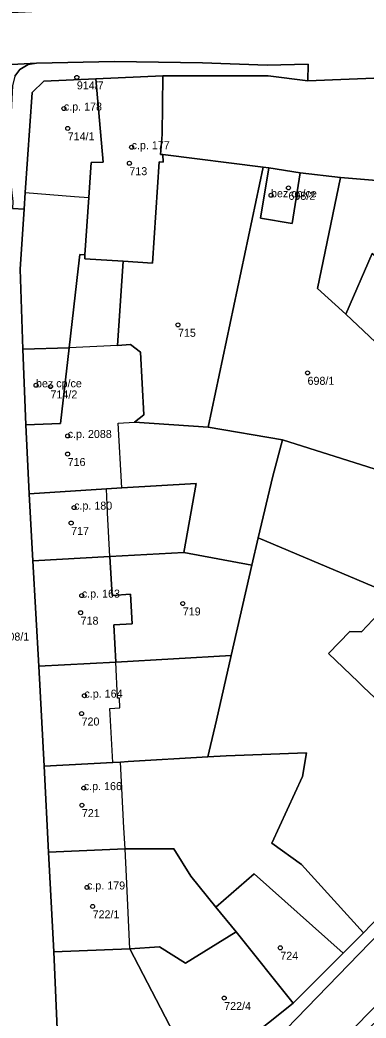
# Model space of a CAD drawing. Extents: x -878211 to -870363, y -1058464 to -1052522.
# Drawn here: x -874670.5 to -874627.3, y -1056425.6 to -1056300.9 of the extents above; entities that cross this region are included whole.
import ezdxf

# ---------------------------------------------------------------- set-up
doc = ezdxf.new("R2010")
doc.units = 0
for name, color, linetype in [('Definiční body', 7, 'Continuous'), ('Polygon budovy', 7, 'Continuous'), ('Polygon parcely', 7, 'Continuous')]:
    doc.layers.add(name, color=color, linetype=linetype)

msp = doc.modelspace()

# ---------------------------------------------------------------- linework, layer by layer
at = {"layer": 'Definiční body'}
for centre in [(-874663.44, -1056308.08994), (-874665.06, -1056311.97994), (-874664.58, -1056314.45994), (-874656.6, -1056316.80994), (-874656.88, -1056318.80994), (-874639.19, -1056322.80994), (-874637.01, -1056321.88994), (-874650.81, -1056338.99994), (-874634.63, -1056344.99994), (-874668.54, -1056346.54994), (-874666.73, -1056346.69994), (-874664.58, -1056352.87994), (-874664.59, -1056355.13994), (-874663.78, -1056361.82994), (-874664.15, -1056363.74994), (-874662.82, -1056372.81994), (-874650.21, -1056373.80994), (-874662.97, -1056374.95994), (-874662.49, -1056385.31994), (-874662.85, -1056387.55994), (-874662.57, -1056396.86994), (-874662.81, -1056398.99994), (-874662.17, -1056409.27994), (-874661.47, -1056411.64994), (-874638.03, -1056416.81994), (-874645.04, -1056423.09994)]:
    msp.add_circle(centre, 0.25, dxfattribs=at)
at = {"layer": 'Polygon budovy'}
for points in [[(-874669.89, -1056322.45), (-874663.73, -1056322.98), (-874661.95, -1056323.09), (-874661.65, -1056318.7), (-874660.15, -1056318.69), (-874661.06, -1056308.27), (-874667.58, -1056308.54), (-874669.04, -1056309.97)], [(-874662.43, -1056330.23), (-874662.46, -1056330.73), (-874657.65, -1056331.05), (-874654.01, -1056331.3), (-874653.14, -1056318.65), (-874652.68, -1056318.66), (-874652.71, -1056317.73), (-874653, -1056317.7), (-874652.78, -1056315.21), (-874652.7, -1056307.88), (-874661.06, -1056308.27), (-874660.15, -1056318.69), (-874661.65, -1056318.7), (-874661.95, -1056323.09)], [(-874639.47, -1056319.39), (-874640.51, -1056325.68), (-874636.56, -1056326.33), (-874635.53, -1056320)], [(-874664.38, -1056341.88), (-874670.17, -1056342.03), (-874669.83, -1056351.48), (-874665.48, -1056351.33)], [(-874669.83, -1056351.48), (-874669.41, -1056360.11), (-874659.75, -1056359.48), (-874657.82, -1056359.35), (-874658.26, -1056351.28), (-874656.23, -1056351.16), (-874655.07, -1056350.24), (-874655.49, -1056342.41), (-874656.72, -1056341.47), (-874658.38, -1056341.57), (-874664.38, -1056341.88), (-874665.48, -1056351.33)], [(-874669.41, -1056360.11), (-874668.93, -1056368.46), (-874659.33, -1056367.94), (-874659.6, -1056362.5), (-874659.75, -1056359.48)], [(-874656.75, -1056372.63), (-874659.01, -1056372.79), (-874659.33, -1056367.94), (-874668.93, -1056368.46), (-874668.2, -1056381.65), (-874658.59, -1056381.12), (-874658.82, -1056376.45), (-874656.54, -1056376.34)], [(-874668.2, -1056381.65), (-874667.53, -1056394.14), (-874658.94, -1056393.66), (-874659.32, -1056386.92), (-874658.07, -1056386.85), (-874658.13, -1056385.62), (-874658.35, -1056385.63), (-874658.59, -1056381.12)], [(-874667.53, -1056394.14), (-874666.97, -1056404.89), (-874657.42, -1056404.46), (-874657.57, -1056401.85), (-874657.99, -1056393.61), (-874658.94, -1056393.66)], [(-874666.97, -1056404.89), (-874666.31, -1056417.34), (-874656.83, -1056416.94), (-874657.22, -1056407.9), (-874657.42, -1056404.46)]]:
    msp.add_lwpolyline(points, close=True, dxfattribs=at)
at = {"layer": 'Polygon parcely'}
for points in [[(-874680.13, -1056306.95), (-874668.48, -1056306.3), (-874658.74, -1056306.11), (-874647.74, -1056306.28), (-874639.68, -1056306.57), (-874634.55, -1056306.42), (-874634.61, -1056308.52), (-874619.11, -1056307.9), (-874598.82, -1056308.06), (-874593.33, -1056308.46), (-874587.28, -1056310.02), (-874563.7, -1056302.47), (-874564.67, -1056295.46), (-874565.68, -1056292.14), (-874573.3, -1056294.03), (-874588.19, -1056295.83), (-874618.11, -1056299.35), (-874618.18, -1056298.78), (-874635.16, -1056298.67), (-874650.22, -1056298.54), (-874650.2, -1056299.73), (-874665.6, -1056299.74), (-874676.84, -1056300.28)], [(-874671.17, -1056307.93), (-874670.54, -1056307.09), (-874669.52, -1056306.48), (-874668.48, -1056306.3), (-874680.13, -1056306.95)], [(-874619.11, -1056307.9), (-874634.61, -1056308.52), (-874639.53, -1056307.88), (-874652.7, -1056307.88), (-874652.78, -1056315.21), (-874653, -1056317.7), (-874652.71, -1056317.73), (-874640.17, -1056319.3), (-874639.47, -1056319.39), (-874635.53, -1056320), (-874630.52, -1056320.57), (-874620.05, -1056321.46)], [(-874672.43, -1056441.48), (-874663.52, -1056438.4), (-874664.27, -1056438.15), (-874665.57, -1056437.18), (-874666.51, -1056435.75), (-874666.84, -1056434.34), (-874667.25, -1056429.08), (-874665.8, -1056428.86), (-874666.31, -1056417.34), (-874666.97, -1056404.89), (-874667.53, -1056394.14), (-874668.2, -1056381.65), (-874668.93, -1056368.46), (-874669.41, -1056360.11), (-874669.83, -1056351.48), (-874670.17, -1056342.03), (-874670.53, -1056332.02), (-874670.03, -1056324.55), (-874671.48, -1056324.45)], [(-874637.28, -1056426.98), (-874576.09, -1056363.83), (-874577.11, -1056362.82), (-874583.39, -1056369.26), (-874584.38, -1056370.26), (-874589.63, -1056375.57), (-874594.8, -1056380.92), (-874601.99, -1056388.27), (-874604.04, -1056390.4), (-874608.63, -1056395.13), (-874612.31, -1056398.97), (-874627.63, -1056414.96), (-874630.17, -1056417.49), (-874636.41, -1056423.72), (-874645.88, -1056431.25)], [(-874576.09, -1056363.83), (-874637.28, -1056426.98)], [(-874671.18, -1056450.63), (-874653.34, -1056444.21), (-874650.6, -1056443.14), (-874645.72, -1056445.3), (-874620.62, -1056420.65), (-874615.24, -1056415.24), (-874602.69, -1056402.62), (-874599.67, -1056399.64), (-874599.31, -1056399.32), (-874597.3, -1056397.35), (-874586.71, -1056386.96), (-874576.54, -1056376.81), (-874577.85, -1056375.68), (-874596.3, -1056393.88), (-874635.99, -1056434.09), (-874637.85, -1056435.67), (-874640.47, -1056437.51), (-874643.52, -1056439.22), (-874649.14, -1056441.92), (-874658.33, -1056444.65), (-874665.5, -1056446.52), (-874670.55, -1056448.41)], [(-874635.99, -1056434.09), (-874596.3, -1056393.88)]]:
    msp.add_lwpolyline(points, dxfattribs=at)
for points in [[(-874671.98, -1056318.9), (-874671.44, -1056323.57), (-874671.48, -1056324.45), (-874670.03, -1056324.55), (-874669.89, -1056322.45), (-874669.04, -1056309.97), (-874667.58, -1056308.54), (-874661.06, -1056308.27), (-874652.7, -1056307.88), (-874639.53, -1056307.88), (-874634.61, -1056308.52), (-874634.55, -1056306.42), (-874639.68, -1056306.57), (-874647.74, -1056306.28), (-874658.74, -1056306.11), (-874668.48, -1056306.3), (-874669.52, -1056306.48), (-874670.54, -1056307.09), (-874671.17, -1056307.93), (-874671.48, -1056309.14)], [(-874670.53, -1056332.02), (-874670.17, -1056342.03), (-874664.38, -1056341.88), (-874663.27, -1056332), (-874663.07, -1056330.2), (-874662.43, -1056330.23), (-874661.95, -1056323.09), (-874661.65, -1056318.7), (-874660.15, -1056318.69), (-874661.06, -1056308.27), (-874667.58, -1056308.54), (-874669.04, -1056309.97), (-874669.89, -1056322.45), (-874670.03, -1056324.55)], [(-874652.71, -1056317.73), (-874653, -1056317.7), (-874652.78, -1056315.21), (-874652.7, -1056307.88), (-874661.06, -1056308.27), (-874660.15, -1056318.69), (-874661.65, -1056318.7), (-874661.95, -1056323.09), (-874662.43, -1056330.23), (-874662.46, -1056330.73), (-874657.65, -1056331.05), (-874654.01, -1056331.3), (-874653.14, -1056318.65), (-874652.68, -1056318.66)], [(-874640.17, -1056319.3), (-874652.71, -1056317.73), (-874652.68, -1056318.66), (-874653.14, -1056318.65), (-874654.01, -1056331.3), (-874657.65, -1056331.05), (-874658.38, -1056341.57), (-874656.72, -1056341.47), (-874655.49, -1056342.41), (-874655.07, -1056350.24), (-874656.23, -1056351.16), (-874647.02, -1056351.79)], [(-874636.56, -1056326.33), (-874640.51, -1056325.68), (-874639.47, -1056319.39), (-874640.17, -1056319.3), (-874647.02, -1056351.79), (-874637.74, -1056353.38), (-874616.44, -1056360.12), (-874614.38, -1056352.26), (-874629.83, -1056337.67), (-874633.4, -1056334.47), (-874630.52, -1056320.57), (-874635.53, -1056320)], [(-874635.53, -1056320), (-874639.47, -1056319.39), (-874640.51, -1056325.68), (-874636.56, -1056326.33)], [(-874601.23, -1056339.03), (-874620.05, -1056321.46), (-874630.52, -1056320.57), (-874633.4, -1056334.47), (-874629.83, -1056337.67), (-874626.57, -1056330.07), (-874608.19, -1056345.04), (-874605.14, -1056342.41)], [(-874608.19, -1056345.04), (-874626.57, -1056330.07), (-874629.83, -1056337.67), (-874614.38, -1056352.26), (-874612.92, -1056353.64), (-874610.04, -1056356.35), (-874606.96, -1056353.12), (-874603.63, -1056349.63)], [(-874669.83, -1056351.48), (-874669.41, -1056360.11), (-874659.75, -1056359.48), (-874657.82, -1056359.35), (-874648.55, -1056358.81), (-874650.08, -1056367.42), (-874641.59, -1056369.03), (-874640.78, -1056365.59), (-874638.97, -1056357.91), (-874637.74, -1056353.38), (-874647.02, -1056351.79), (-874656.23, -1056351.16), (-874655.07, -1056350.24), (-874655.49, -1056342.41), (-874656.72, -1056341.47), (-874658.38, -1056341.57), (-874657.65, -1056331.05), (-874662.46, -1056330.73), (-874662.43, -1056330.23), (-874663.07, -1056330.2), (-874663.27, -1056332), (-874664.38, -1056341.88), (-874665.48, -1056351.33)], [(-874670.17, -1056342.03), (-874669.83, -1056351.48), (-874665.48, -1056351.33), (-874664.38, -1056341.88)], [(-874616.44, -1056360.12), (-874637.74, -1056353.38), (-874638.97, -1056357.91), (-874640.78, -1056365.59), (-874623.65, -1056372.86), (-874620.41, -1056374.33), (-874619.57, -1056375.15), (-874617.41, -1056373.2), (-874615.09, -1056375.43), (-874609, -1056370.04), (-874607.45, -1056368.5)], [(-874669.41, -1056360.11), (-874668.93, -1056368.46), (-874659.33, -1056367.94), (-874650.08, -1056367.42), (-874648.55, -1056358.81), (-874657.82, -1056359.35), (-874659.75, -1056359.48)], [(-874612.31, -1056398.97), (-874622.68, -1056388.94), (-874627.69, -1056384.22), (-874628.3, -1056383.59), (-874632, -1056380.04), (-874629.36, -1056377.31), (-874627.9, -1056377.33), (-874623.65, -1056372.86), (-874640.78, -1056365.59), (-874641.59, -1056369.03), (-874644.17, -1056380.32), (-874646, -1056388.37), (-874646.91, -1056392.27), (-874647.07, -1056392.98), (-874644.81, -1056392.82), (-874634.78, -1056392.46), (-874635.26, -1056395.42), (-874639.07, -1056403.74), (-874635.37, -1056406.43), (-874627.63, -1056414.96)], [(-874644.17, -1056380.32), (-874641.59, -1056369.03), (-874650.08, -1056367.42), (-874659.33, -1056367.94), (-874659.01, -1056372.79), (-874656.75, -1056372.63), (-874656.54, -1056376.34), (-874658.82, -1056376.45), (-874658.59, -1056381.12)], [(-874668.93, -1056368.46), (-874668.2, -1056381.65), (-874658.59, -1056381.12), (-874658.82, -1056376.45), (-874656.54, -1056376.34), (-874656.75, -1056372.63), (-874659.01, -1056372.79), (-874659.33, -1056367.94)], [(-874604.04, -1056390.4), (-874607.99, -1056386.5), (-874610.71, -1056383.8), (-874613.07, -1056381.44), (-874614.5, -1056379.96), (-874619.57, -1056375.15), (-874620.41, -1056374.33), (-874623.65, -1056372.86), (-874627.9, -1056377.33), (-874629.36, -1056377.31), (-874632, -1056380.04), (-874628.3, -1056383.59), (-874627.69, -1056384.22), (-874622.68, -1056388.94), (-874612.31, -1056398.97), (-874608.63, -1056395.13)], [(-874668.2, -1056381.65), (-874667.53, -1056394.14), (-874658.94, -1056393.66), (-874657.99, -1056393.61), (-874657.02, -1056393.55), (-874647.07, -1056392.98), (-874646.91, -1056392.27), (-874646, -1056388.37), (-874644.17, -1056380.32), (-874658.59, -1056381.12)], [(-874627.63, -1056414.96), (-874635.37, -1056406.43), (-874639.07, -1056403.74), (-874635.26, -1056395.42), (-874634.78, -1056392.46), (-874644.81, -1056392.82), (-874647.07, -1056392.98), (-874657.02, -1056393.55), (-874657.99, -1056393.61), (-874658.94, -1056393.66), (-874667.53, -1056394.14), (-874666.97, -1056404.89), (-874657.42, -1056404.46), (-874651.33, -1056404.47), (-874649.19, -1056407.87), (-874646.07, -1056411.72), (-874641.3, -1056407.56), (-874630.17, -1056417.49)], [(-874666.97, -1056404.89), (-874666.31, -1056417.34), (-874656.83, -1056416.94), (-874653.1, -1056416.69), (-874649.88, -1056418.74), (-874643.56, -1056414.81), (-874646.07, -1056411.72), (-874649.19, -1056407.87), (-874651.33, -1056404.47), (-874657.42, -1056404.46)], [(-874630.17, -1056417.49), (-874641.3, -1056407.56), (-874646.07, -1056411.72), (-874643.56, -1056414.81), (-874636.41, -1056423.72)], [(-874645.88, -1056431.25), (-874636.41, -1056423.72), (-874643.56, -1056414.81), (-874649.88, -1056418.74), (-874653.1, -1056416.69), (-874656.83, -1056416.94), (-874648.57, -1056432.81)], [(-874648.57, -1056432.81), (-874656.83, -1056416.94), (-874666.31, -1056417.34), (-874665.8, -1056428.86), (-874665.77, -1056429.5), (-874665.02, -1056431.54), (-874663.58, -1056433.14), (-874661.85, -1056434.37), (-874655.6, -1056435.66), (-874653.48, -1056435.1), (-874649.57, -1056433.39)]]:
    msp.add_lwpolyline(points, close=True, dxfattribs=at)

# ---------------------------------------------------------------- texts
at = {"layer": 'Definiční body'}
for s, p in [('914/7', (-874663.44, -1056309.579)), ('c.p. 178', (-874665.06, -1056312.23)), ('714/1', (-874664.58, -1056315.949)), ('c.p. 177', (-874656.6, -1056317.06)), ('713', (-874656.88, -1056320.299)), ('bez cp/ce', (-874639.19, -1056323.06)), ('698/2', (-874637.01, -1056323.379)), ('715', (-874650.81, -1056340.489)), ('bez cp/ce', (-874668.54, -1056346.8)), ('698/1', (-874634.63, -1056346.489)), ('714/2', (-874666.73, -1056348.189)), ('c.p. 2088', (-874664.58, -1056353.129)), ('716', (-874664.59, -1056356.629)), ('c.p. 180', (-874663.78, -1056362.08)), ('717', (-874664.15, -1056365.239)), ('c.p. 163', (-874662.82, -1056373.07)), ('719', (-874650.21, -1056375.299)), ('718', (-874662.97, -1056376.449)), ('908/1', (-874672.73, -1056378.439)), ('c.p. 164', (-874662.49, -1056385.57)), ('720', (-874662.85, -1056389.049)), ('c.p. 166', (-874662.57, -1056397.12)), ('721', (-874662.81, -1056400.489)), ('c.p. 179', (-874662.17, -1056409.53)), ('722/1', (-874661.47, -1056413.139)), ('724', (-874638.03, -1056418.309)), ('722/4', (-874645.04, -1056424.589))]:
    msp.add_text(s, height=0.999996, dxfattribs=at).set_placement(p)

doc.saveas('drawing.dxf')
